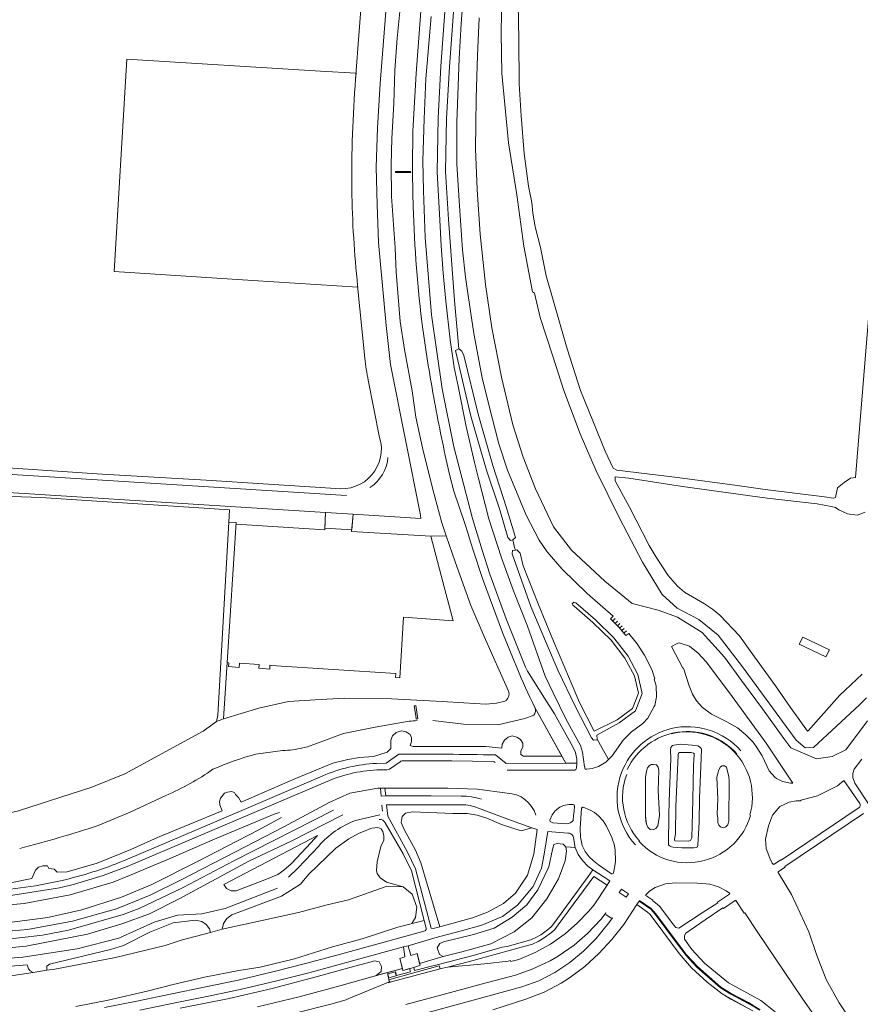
# Model space of a CAD drawing. Header units: metres. Extents: x 209813 to 223847, y 571801 to 587119.
# Tile 402 of 656: x 220965 to 221261, y 578054 to 578401. Entities that reach past the tile are written whole.
import ezdxf

# ---------------------------------------------------------------- set-up
doc = ezdxf.new("R2010")
doc.units = ezdxf.units.M
for name, color, linetype, lineweight in [('B-RO-BV-GELEIDECONSTRUCTIE-G', 8, 'Continuous', 0), ('B-RO-GR-GRAS-GV', 8, 'Continuous', 0), ('B-RO-GR-GROENVOORZIENING-GV', 8, 'Continuous', 0), ('B-RO-GW-TALUD_KRUIN-G', 8, 'Continuous', 0), ('B-RO-KW-KUNSTWERK_STUW-GV', 8, 'Continuous', 0), ('B-RO-OG-TERREIN_CULTUURSCHEIDING-GV', 8, 'Continuous', 0), ('B-RO-OG-WATER_GREPPEL-GV', 8, 'Continuous', 0), ('B-RO-OG-WEG-GV', 8, 'Continuous', 0), ('B-RO-VH-VERHARDING_SIERBESTRATING-GV', 8, 'Continuous', 0), ('B-RO-VH-VERHARDING_STRAATBAKSTEEN-GV', 8, 'Continuous', 0), ('B-RO-VH-VERHARDING_TEGEL-GV', 8, 'Continuous', 0)]:
    doc.layers.add(name, color=color, linetype=linetype, lineweight=lineweight)

msp = doc.modelspace()

# ---------------------------------------------------------------- linework, layer by layer
at = {"layer": 'B-RO-BV-GELEIDECONSTRUCTIE-G', "flags": 128}
for points in [[(221174.927, 578189.578), (221174.197, 578188.846)], [(221175.785, 578188.716), (221175.058, 578187.987)], [(221176.598, 578187.899), (221175.875, 578187.173)], [(221177.432, 578187.003), (221176.669, 578186.343)], [(221178.148, 578186.149), (221177.398, 578185.5)], [(221178.924, 578185.225), (221178.188, 578184.588)]]:
    msp.add_lwpolyline(points, dxfattribs=at)
at = {"layer": 'B-RO-GR-GRAS-GV', "flags": 128}
for points in [[(221140.734, 578406.198), (221141.051, 578393.604), (221141.157, 578378.047), (221141.792, 578366.722), (221142.85, 578353.493), (221144.479, 578341.889), (221145.628, 578336.189), (221145.946, 578332.459), (221146.74, 578327.617), (221148.645, 578320.314), (221150.629, 578310.313), (221158.011, 578284.596), (221162.773, 578269.911), (221171.505, 578248.559), (221174.283, 578242.606), (221175.538, 578241.855), (221196.934, 578239.249), (221217.982, 578236.421), (221227.824, 578235.033), (221248.789, 578232.43), (221251.928, 578231.958), (221252.612, 578232.249), (221253.351, 578235.698), (221255.636, 578237.496), (221257.897, 578239.013), (221259.689, 578239.307), (221268.489, 578347.126)], [(221083.516, 578379.691), (221083.664, 578381.699), (221071.159, 578382.493), (221002.924, 578386.649), (220998.432, 578311.823), (221047.248, 578308.711)], [(221047.248, 578308.711), (221084.274, 578306.299), (221084.227, 578306.768)], [(221263.044, 578227.045), (221260.198, 578226.018), (221256.822, 578226.549), (221253.796, 578227.918), (221252.566, 578228.672), (221251.137, 578229.109), (221246.176, 578230.061), (221228.502, 578232.019), (221198.71, 578236.094), (221179.819, 578239.004), (221174.95, 578239.481), (221174.919, 578238.075), (221180.083, 578228.844), (221186.963, 578215.298), (221189.397, 578211.17), (221193.683, 578204.767), (221196.911, 578200.957), (221199.371, 578198.893), (221206.449, 578194.726), (221209.293, 578192.874), (221211.807, 578190.824), (221218.752, 578183.481), (221222.589, 578178.19), (221231.452, 578165.854), (221236.744, 578158.313), (221242.803, 578149.911), (221242.947, 578150.057), (221253.984, 578162.483), (221261.97, 578169.999)], [(221038.876, 578223.579), (221039.122, 578227.864), (220972.537, 578232.196), (220924.529, 578233.886), (220919.176, 578232.882), (220915.983, 578231.367), (220914.436, 578231.465)], [(221038.256, 578174.09), (221041.457, 578223.415), (221038.876, 578223.579), (221034.94, 578155.595)], [(220909.778, 578221.851), (220905.147, 578142.965), (220904.024, 578124.246), (220906.295, 578123.888), (220911.072, 578122.325), (220924.407, 578120.844), (220944.833, 578119.044), (220951.077, 578118.727), (220964.729, 578121.902), (220990.553, 578130.157), (221002.194, 578134.92), (221029.817, 578149.948), (221034.505, 578153.315), (221034.94, 578155.595)], [(221036.966, 578154.239), (221038.256, 578174.09)]]:
    msp.add_lwpolyline(points, dxfattribs=at)
at = {"layer": 'B-RO-GR-GRAS-GV'}
for points in [[(221082.138, 578340.795, -0.0216458), (221083.516, 578379.691)], [(221034.505, 578153.315, -0.0152714), (221036.966, 578154.239)]]:
    msp.add_lwpolyline(points, format="xyb", dxfattribs=at)
at = {"layer": 'B-RO-GR-GRAS-GV', "flags": 128}
for points in [[(221250.487, 578178.518), (221249.23, 578176.071), (221239.837, 578180.569), (221241.094, 578183.016)], [(221104.014, 578066.71), (221104.31, 578065.612), (221111.243, 578067.41), (221112.661, 578067.673), (221124.973, 578070.884), (221135.174, 578073.768), (221136.907, 578074.059), (221145.294, 578076.369), (221147.064, 578077.215), (221148.746, 578078.201), (221151.637, 578080.286), (221152.511, 578081.148), (221153.699, 578082.63), (221165.428, 578098.668), (221167.082, 578101.087), (221165.356, 578102.41), (221163.547, 578104.21), (221161.974, 578106.42), (221160.914, 578108.956), (221157.639, 578109.109), (221157.879, 578107.637), (221157.321, 578104.244), (221155.042, 578097.902), (221150.897, 578090.83), (221145.589, 578084.096), (221139.403, 578079.163), (221131.213, 578075.044), (221120.962, 578072.215), (221114.368, 578070.551), (221106.071, 578068.075), (221106.225, 578067.462)]]:
    msp.add_lwpolyline(points, close=True, dxfattribs=at)
at = {"layer": 'B-RO-GR-GROENVOORZIENING-GV', "flags": 128}
for points in [[(221137.395, 578164.021), (221128.777, 578183.226), (221124.17, 578194.222), (221118.558, 578209.63), (221115.463, 578218.744), (221110.031, 578218.572), (221115.439, 578198.071), (221117.929, 578188.764), (221100.342, 578190.058), (221099.044, 578168.697), (221097.554, 578168.797), (221097.656, 578170.252), (221053.794, 578173.111), (221053.277, 578173.179), (221053.238, 578171.819), (221049.355, 578172.093), (221049.491, 578173.447), (221042.595, 578173.829), (221042.527, 578172.404), (221038.685, 578172.69), (221038.817, 578174.052)], [(221038.817, 578174.052), (221038.256, 578174.09), (221036.966, 578154.239), (221049.426, 578158.074), (221059.907, 578160.323), (221069.225, 578160.936), (221079.601, 578161.524), (221096.166, 578161.254), (221113.975, 578160.428), (221121.675, 578159.903), (221129.381, 578159.449), (221133.125, 578159.741), (221136.118, 578160.479)], [(221261.841, 578139.999), (221259.2, 578136.548), (221258.687, 578134.98), (221258.682, 578133.642), (221259.411, 578131.604), (221264.512, 578123.948)], [(221223.523, 578051.351), (221215.716, 578055.53), (221212.69, 578057.327), (221207.364, 578061.497), (221201.919, 578066.513), (221197.563, 578071.558), (221188.711, 578083.414), (221187.148, 578085.447), (221186.37, 578086.183), (221182.581, 578088.811), (221178.038, 578081.862), (221173.807, 578076.508), (221169.223, 578071.531), (221164.275, 578067), (221158.825, 578062.969), (221155.961, 578061.099), (221149.934, 578057.976), (221143.534, 578055.517), (221131.823, 578051.755)], [(221100.389, 578048.422), (221130.156, 578056.565), (221142.143, 578059.801), (221148.063, 578062), (221153.728, 578064.837), (221158.944, 578068.415), (221163.836, 578072.429), (221168.27, 578076.861), (221172.762, 578082.441), (221174.024, 578084.136), (221173.741, 578084.051), (221173.47, 578084.137), (221171.833, 578085.214), (221171.627, 578085.483), (221171.611, 578085.7), (221171.703, 578085.924), (221170.091, 578083.695), (221165.195, 578078.642), (221160.512, 578074.48), (221154.88, 578070.598), (221152.038, 578068.945), (221145.783, 578066.095), (221139.806, 578063.956), (221127.81, 578060.749), (221114.346, 578057.106), (221101.263, 578053.627)], [(221061.748, 578050.479), (221074.777, 578053.791), (221080.212, 578055.25), (221081.119, 578055.724), (221094.244, 578061.129), (221095.054, 578061.498), (221095.111, 578061.279), (221096.037, 578061.552), (221095.781, 578061.499), (221095.559, 578061.575), (221095.389, 578061.834), (221095.041, 578062.997), (221094.749, 578064.417), (221097.55, 578065.159), (221097.966, 578063.786), (221102.828, 578065.159), (221102.516, 578066.246), (221100.189, 578065.593), (221100.018, 578066.284), (221089.171, 578063.42), (221077.946, 578060.151), (221063.633, 578056.369), (221048.885, 578052.789)]]:
    msp.add_lwpolyline(points, dxfattribs=at)
at = {"layer": 'B-RO-GR-GROENVOORZIENING-GV'}
msp.add_lwpolyline([(221136.118, 578160.479, 0.3628541), (221137.395, 578164.021)], format="xyb", dxfattribs=at)
at = {"layer": 'B-RO-GR-GROENVOORZIENING-GV', "flags": 128}
msp.add_lwpolyline([(221115.936, 578066.74), (221128.968, 578067.986), (221137.312, 578068.929), (221138.107, 578069.131), (221138.22, 578068.717), (221140.973, 578069.483), (221146.812, 578071.948), (221152.216, 578074.862), (221157.314, 578078.459), (221161.738, 578082.337), (221165.634, 578086.33), (221167.542, 578088.717), (221172.161, 578095.702), (221167.402, 578098.733), (221154.88, 578081.663), (221153.705, 578080.087), (221152.557, 578078.975), (221149.638, 578076.872), (221147.836, 578075.817), (221145.834, 578074.854), (221137.238, 578072.495), (221123.611, 578068.798)], close=True, dxfattribs=at)
at = {"layer": 'B-RO-GW-TALUD_KRUIN-G', "flags": 128}
msp.add_lwpolyline([(221202.295, 578125.76), (221202.014, 578112.35), (221201.475, 578111.381), (221200.83, 578111.169), (221196.022, 578111.323), (221195.834, 578111.653), (221196.199, 578113.876), (221196.302, 578123.339), (221197.177, 578141.529), (221197.285, 578142.191), (221197.625, 578142.41), (221201.716, 578142.347), (221202.525, 578142.197), (221202.777, 578141.967), (221202.827, 578141.524), (221202.527, 578137.927)], close=True, dxfattribs=at)
at = {"layer": 'B-RO-KW-KUNSTWERK_STUW-GV', "flags": 128}
for points in [[(221099.22, 578347.099), (221097.547, 578347.075), (221097.552, 578346.694), (221102.91, 578346.77), (221102.905, 578347.151)], [(221104.688, 578155.461), (221104.873, 578154.188), (221105.389, 578154.263), (221104.707, 578158.966), (221104.191, 578158.891)]]:
    msp.add_lwpolyline(points, close=True, dxfattribs=at)
at = {"layer": 'B-RO-OG-TERREIN_CULTUURSCHEIDING-GV'}
for points in [[(221146.673, 578158.278, -0.2618528), (221146.29, 578155.516)], [(221105.236, 578153.646, 0.0135881), (221102.355, 578153.411)], [(221064.896, 578144.014, -0.0482089), (221057.745, 578143.081)], [(221048.328, 578141.827, 0.0371558), (221033.244, 578136.479)], [(221033.244, 578136.479, -0.0509685), (221016.631, 578127.268)], [(221071.916, 578134.196, -0.0893494), (221090.812, 578138.544)], [(221120.733, 578127.067, -0.0692677), (221127.892, 578125.945)], [(221147.009, 578120.33, 0.323002), (221136.886, 578128.074)], [(221126.77, 578122.805, 0.0962553), (221120.789, 578124.015)], [(220992.745, 578116.639, -0.0148076), (220965.13, 578108.582)], [(221070.51, 578109.442, -0.1261251), (221083.509, 578118.467)], [(221093.891, 578117.599, 0.3160587), (221091.828, 578118.779)], [(221157.813, 578117.234, 0.2243035), (221160.219, 578118.494)], [(220981.203, 578097.599, 0.0401978), (221003.088, 578104.809)], [(221232.527, 578100.505, 0.4061229), (221232.442, 578100.128)], [(220952.965, 578093.477, 0.0439074), (220981.203, 578097.599)]]:
    msp.add_lwpolyline(points, format="xyb", dxfattribs=at)
at = {"layer": 'B-RO-OG-TERREIN_CULTUURSCHEIDING-GV', "flags": 128}
for points in [[(221156.22, 578141.138), (221146.673, 578158.278)], [(221146.29, 578155.516), (221143.13, 578154.372), (221133.605, 578152.121), (221121.471, 578152.437), (221110.777, 578153.651)], [(221102.355, 578153.411), (221090.419, 578151.328), (221079.22, 578149.085), (221066.547, 578144.432), (221064.896, 578144.014)], [(221095.959, 578146.775), (221096.534, 578148.226), (221097.766, 578149.404), (221099.683, 578150.006), (221101.38, 578149.65), (221102.695, 578148.747), (221103.16, 578147.706), (221103.16, 578146.31), (221102.75, 578144.831), (221103.796, 578144.54)], [(221129.453, 578144.54), (221135.002, 578143.93), (221135.163, 578145.394), (221135.968, 578146.757), (221137.312, 578147.825), (221138.691, 578148.239), (221140.345, 578147.86), (221141.655, 578146.963), (221142.482, 578145.722), (221142.482, 578144.447), (221141.724, 578142.827), (221141.724, 578141.724), (221142.635, 578141.138)], [(221037.34, 578128.034), (221038.405, 578128.435), (221039.732, 578128.674), (221040.798, 578128.326), (221041.23, 578127.664), (221042.276, 578126.542), (221043.23, 578124.867), (221062.034, 578133.081), (221075.471, 578138.608), (221080.744, 578139.981), (221084.907, 578140.665), (221089.808, 578141.049), (221094.644, 578142.503), (221095.959, 578143.763)], [(221095.959, 578146.775), (221095.959, 578143.763)], [(221129.453, 578144.54), (221103.796, 578144.54)], [(221057.745, 578143.081), (221048.328, 578141.827)], [(221090.812, 578138.544), (221094.291, 578138.686), (221098.713, 578141.759)], [(221132.776, 578141.56), (221136.578, 578138.577), (221157.62, 578138.624), (221156.22, 578141.138), (221142.635, 578141.138)], [(221003.088, 578104.809), (221032.101, 578117.108), (221071.916, 578134.196)], [(221092.478, 578127.034), (221092.252, 578129.8), (221091.291, 578129.791), (221081.53, 578128.07), (221074.21, 578124.777), (221058.235, 578116.173), (221041.225, 578107.382), (221022.049, 578097.533), (221011.167, 578092.15), (220999.196, 578087.306), (220983.79, 578082.976), (220967.861, 578080.076), (220951.559, 578078.69)], [(221136.886, 578128.074), (221126.519, 578129.512), (221115.962, 578129.881), (221099.402, 578129.864), (221093.849, 578129.814), (221094.134, 578127.139), (221110.146, 578127.194), (221120.733, 578127.067)], [(221037.34, 578128.034), (221035.838, 578126.325), (221035.533, 578124.976), (221035.668, 578123.919), (221036.518, 578121.852), (221013.688, 578112.47), (221004.259, 578108.252), (220992.485, 578103.46), (220981.915, 578100.326), (220978.347, 578100.265), (220977.315, 578101.297), (220975.397, 578101.521), (220974.897, 578102.483), (220973.252, 578102.483), (220971.759, 578101.956), (220970.722, 578100.902), (220969.41, 578098.015), (220961.871, 578096.436)], [(221016.631, 578127.268), (221004.114, 578121.393), (220992.745, 578116.639)], [(221092.989, 578121.766), (221092.708, 578123.906)], [(221120.789, 578124.015), (221109.464, 578123.929), (221094.346, 578124.023)], [(221094.346, 578124.023), (221094.844, 578119.938), (221101.758, 578107.313), (221104.555, 578101.417), (221110.081, 578080.533), (221110.823, 578080.352), (221113.212, 578080.991)], [(221100.612, 578115.296), (221099.505, 578117.702), (221099.963, 578119.803), (221101.109, 578121.025), (221103.553, 578121.445), (221117.764, 578120.86), (221122.77, 578120.86), (221126.319, 578120.345), (221129.808, 578119.283), (221134.938, 578117.052), (221141.845, 578114.831), (221145.567, 578115.821), (221137.131, 578118.859), (221126.77, 578122.805)], [(221160.219, 578118.494), (221160.301, 578120.365), (221160.471, 578121.598), (221160.598, 578123.545), (221160.543, 578123.816), (221160.371, 578124.004), (221160.101, 578124.112), (221158.624, 578124.1), (221156.743, 578123.729), (221155.444, 578123.099), (221153.826, 578121.871), (221152.747, 578120.434), (221151.928, 578118.609), (221152.084, 578118.059), (221152.983, 578117.651), (221157.813, 578117.234)], [(220917.997, 578087.407), (220917.966, 578081.223), (220918.611, 578081.2), (220934.59, 578081.448), (220949.779, 578081.759), (220961.584, 578082.474), (220975.106, 578084.276), (220987.003, 578086.985), (221001.065, 578091.432), (221011.721, 578095.927), (221027.812, 578104.006), (221049.142, 578115.016), (221057.45, 578119.557)], [(221056.704, 578121.298), (221054.812, 578120.647), (221033.203, 578111.596), (221018.417, 578105.167), (221003.837, 578099.048), (220998.018, 578096.776), (220982.921, 578092.294), (220966.681, 578089.163), (220952.665, 578087.883), (220938.019, 578087.636), (220923.006, 578087.427), (220917.997, 578087.407)], [(221078.986, 578120.472), (221060.81, 578111.221), (221045.899, 578104.125), (221021.297, 578090.865), (221010.886, 578085.62), (221001.147, 578082.003), (220989.015, 578078.431), (220967.402, 578074.222), (220958.983, 578073.38), (220938.875, 578072.708), (220918.163, 578072.703), (220918.633, 578067.236)], [(220956.86, 578076.167), (220973.162, 578078.096), (220982.337, 578079.863), (221001.559, 578085.285), (221007.291, 578087.447), (221022.767, 578094.825), (221040.628, 578104.276), (221075.692, 578122.125)], [(221083.509, 578118.467), (221092.064, 578120.43)], [(221262.503, 578120.853), (221234.783, 578102.219), (221234.904, 578102.03), (221232.527, 578100.505)], [(221107.664, 578083.264), (221103.148, 578100.715), (221100.243, 578106.728), (221093.891, 578117.599)], [(221100.612, 578115.296), (221104.66, 578108.04), (221106.532, 578103.533), (221113.212, 578080.991), (221124.65, 578084.135), (221130.001, 578086.191), (221135.633, 578089.18), (221139.855, 578092.849), (221144.052, 578099.135), (221146.306, 578106.561), (221147.54, 578115.275), (221145.567, 578115.821)], [(221038.068, 578094.49), (221037.121, 578095.891), (221070.119, 578113.11), (221067.745, 578110.587)], [(221059.819, 578098.441), (221063.156, 578101.667), (221070.51, 578109.442)], [(221064.421, 578107.055), (221067.745, 578110.587)], [(221064.421, 578107.055), (221060.82, 578103.229)], [(221058.242, 578100.891), (221060.82, 578103.229)], [(221038.068, 578094.49), (221039.691, 578093.663), (221041.406, 578093.663), (221052.135, 578097.752), (221056.15, 578099.456)], [(221058.242, 578100.891), (221056.15, 578099.456)], [(221232.442, 578100.128), (221237.093, 578092.318), (221243.273, 578079.243), (221245.897, 578071.289), (221249.363, 578062.392), (221253.919, 578054.223), (221259.364, 578046.044)], [(221100.308, 578095.071), (221103.451, 578092.49), (221105.129, 578087.965), (221104.557, 578084.296), (221103.262, 578082.123)], [(221056.027, 578094.582), (221037.494, 578087.466), (221029.309, 578085.579), (221020.8, 578085.058), (221012.567, 578082.611), (221000.067, 578076.95), (220985.345, 578073.244), (220966.286, 578070.311), (220943.379, 578068.58), (220929.285, 578066.226), (220920.488, 578064.813), (220892.126, 578058.107), (220871.022, 578051.157), (220856.179, 578044.32), (220848.975, 578039.616), (220832.194, 578024.036)], [(221245.18, 578049.676), (221240.888, 578055.806), (221225.296, 578078.953), (221220.637, 578085.926), (221220.449, 578085.802), (221217.489, 578090.235), (221217.233, 578090.255), (221213.098, 578087.472), (221212.971, 578087.658), (221206.661, 578083.456), (221199.929, 578078.806), (221199.433, 578077.969), (221199.368, 578076.681), (221201.998, 578072.951), (221206.412, 578068.216), (221214.965, 578061.254), (221222.906, 578056.96), (221226.315, 578055.009), (221231.367, 578051.063)], [(220995.032, 578052.53), (221006.439, 578054.807), (221018.776, 578057.41), (221030.183, 578059.675), (221042.086, 578062.229), (221054.795, 578065.23), (221066.296, 578068.236), (221078.193, 578071.399), (221096.955, 578076.476), (221107.971, 578079.571), (221108.321, 578080.067), (221108.374, 578080.52), (221107.664, 578083.264), (221098.414, 578080.859), (221085.875, 578076.735), (221075.418, 578073.958), (221061.946, 578069.667), (221049.838, 578066.732), (221042.387, 578065.58), (221030.287, 578063.198), (221019.205, 578060.685), (221010.548, 578058.44), (220996.273, 578055.192), (220984.928, 578052.942)], [(221032.387, 578079.038), (221036.437, 578080.141)], [(220906.159, 578049.441), (220918.993, 578053.736), (220930.66, 578056.433), (220941.062, 578059.313), (220951.156, 578061.31), (220962.781, 578063.878), (220969.826, 578064.944), (220968.847, 578065.459), (220968.239, 578066.2), (220967.745, 578067.606), (220938.956, 578065.223), (220931.167, 578063.925), (220900.119, 578057.471), (220890.582, 578054.784), (220891.263, 578052.368)], [(220969.826, 578064.944), (220974.706, 578065.683)]]:
    msp.add_lwpolyline(points, dxfattribs=at)
for points in [[(221233.459, 578104.458), (221261.003, 578122.997), (221261.137, 578123.154), (221261.248, 578123.348), (221261.319, 578123.56), (221261.347, 578123.782), (221261.331, 578124.005), (221261.272, 578124.221), (221261.169, 578124.419), (221255.602, 578132.506), (221253.379, 578130.692), (221246.312, 578127.1), (221240.447, 578125.589), (221240.452, 578125.364), (221238.771, 578125.328), (221236.31, 578124.854), (221232.994, 578123.365), (221230.361, 578120.315), (221228.968, 578116.593), (221227.929, 578111.88), (221228.192, 578108.638), (221229.499, 578105.186), (221230.315, 578103.466), (221230.525, 578103.126), (221230.748, 578103), (221231.026, 578103.06), (221233.332, 578104.643)], [(221173.953, 578111.969), (221173.859, 578112.253), (221171.911, 578116.426), (221170.69, 578118.343), (221169.159, 578120.066), (221167.672, 578121.234), (221165.974, 578122.207), (221163.751, 578123.089), (221163.457, 578123.096), (221163.183, 578122.938), (221163.088, 578122.757), (221162.639, 578115.626), (221162.766, 578112.587), (221163.372, 578109.665), (221164.419, 578107.562), (221165.798, 578105.678), (221167.376, 578104.179), (221169.081, 578102.83), (221173.703, 578099.685), (221174.025, 578099.662), (221174.224, 578099.778), (221174.382, 578100.002), (221174.77, 578101.757), (221175.058, 578103.966), (221174.953, 578108.074), (221174.567, 578110.105)], [(221100.308, 578095.071), (221094.444, 578096.708), (221092.12, 578098.259), (221091.155, 578099.744), (221090.87, 578100.808), (221091.107, 578103.931), (221092.446, 578109.288), (221093.458, 578111.564), (221093.458, 578113.059), (221093.136, 578114.53), (221092.515, 578115.496), (221091.343, 578115.978), (221089.274, 578115.725), (221084.706, 578114.01), (221081.089, 578112.042), (221076.547, 578108.655), (221066.912, 578099.42), (221064.121, 578096.009), (221057.447, 578091.803), (221039.894, 578085.243), (221038.089, 578083.948), (221036.924, 578082.163), (221036.437, 578080.141), (221050.034, 578083.097), (221063.429, 578086.069), (221073.45, 578088.714), (221081.028, 578090.55), (221094.262, 578095.219)], [(221188.123, 578090.226), (221189.806, 578088.973), (221190.662, 578088.177), (221195.504, 578081.679), (221196.407, 578080.711), (221197.422, 578080.57), (221205.64, 578085.915), (221211.154, 578089.45), (221211.03, 578089.638), (221215.245, 578092.447), (221215.328, 578092.686), (221215.282, 578092.841), (221214.097, 578093.666), (221211.401, 578095.099), (221208.293, 578096.052), (221203.945, 578096.4), (221196.196, 578096.467), (221192.678, 578096.174), (221189.079, 578094.799), (221187.086, 578093.527), (221185.743, 578092.304), (221185.76, 578092.068), (221188.245, 578090.415)], [(220974.706, 578065.683), (220977.568, 578066.116), (220998.886, 578070.188), (221016.349, 578074.359), (221022.067, 578076.229), (221032.387, 578079.038), (221031.993, 578080.326), (221030.867, 578081.806), (221029.323, 578082.803), (221027.098, 578083.286), (221019.235, 578082.438), (221011.043, 578079.065), (221001.677, 578074.446), (220997.083, 578072.97), (220975.668, 578067.878), (220974.706, 578067.071)]]:
    msp.add_lwpolyline(points, close=True, dxfattribs=at)
at = {"layer": 'B-RO-OG-WATER_GREPPEL-GV', "flags": 128}
msp.add_lwpolyline([(221190.56, 578120.257), (221190.13, 578128.993), (221190.366, 578136.099), (221190.159, 578137.216), (221189.546, 578138.014), (221188.31, 578138.221), (221187.714, 578138.117), (221186.997, 578137.737), (221186.409, 578137.012), (221186.042, 578135.789), (221185.71, 578133.557), (221185.635, 578120.317), (221185.83, 578118.144), (221186.002, 578117.158), (221186.461, 578116.087), (221187.261, 578115.322), (221188.307, 578115.169), (221189.327, 578115.569), (221190.033, 578116.537)], close=True, dxfattribs=at)
at = {"layer": 'B-RO-OG-WEG-GV', "flags": 128}
for points in [[(221099.517, 578472.065), (221092.161, 578378.164), (221091.262, 578362.532), (221090.787, 578348.589), (221091.06, 578335.506), (221091.582, 578322.094), (221094.289, 578292.856), (221095.749, 578279.092), (221106.388, 578225.996), (221106.501, 578224.814), (221082.597, 578226.327), (221082.105, 578220.295), (221110.031, 578218.572), (221115.463, 578218.744), (221113.929, 578223.262), (221110.546, 578235.572), (221107.023, 578249.735), (221104.78, 578260.527), (221103.385, 578269.817), (221100.687, 578284.417), (221099.264, 578294.266), (221097.826, 578311.597), (221097.452, 578320.219), (221096.171, 578338.299), (221096.022, 578349.394), (221096.273, 578358.745), (221096.977, 578371.065), (221097.325, 578382.831), (221098.135, 578394.04), (221100.147, 578414.195)], [(221104.699, 578471.011), (221111.384, 578470.6), (221111.252, 578467.916), (221104.808, 578381.675), (221103.729, 578361.324)], [(221116.18, 578419.486), (221113.573, 578384.178), (221112.566, 578365.841), (221112.203, 578347.027), (221113.221, 578329.967), (221113.633, 578320.927), (221114.334, 578311.297), (221115.327, 578301.397), (221116.829, 578287.827), (221118.265, 578278.022), (221119.62, 578271.492), (221122.452, 578257.316), (221125.441, 578244.577), (221126.807, 578238.997), (221130.477, 578224.733), (221134.872, 578210.935), (221139.16, 578199.352), (221144.039, 578186.888), (221150.361, 578169.266), (221153.084, 578163.424), (221157.752, 578154.006), (221162.778, 578144.845), (221163.501, 578142.532), (221164.134, 578137.344), (221164.317, 578137.345), (221164.273, 578136.799), (221164.379, 578136.561), (221164.577, 578136.508), (221165.045, 578136.504), (221166.844, 578136.754), (221169.046, 578137.414), (221171.738, 578139.008), (221172.645, 578139.963), (221168.577, 578147.133), (221168.584, 578146.867), (221167.351, 578146.737), (221166.581, 578147.525), (221160.915, 578158.677), (221154.893, 578171.153), (221150.761, 578180.786), (221145.278, 578193.84), (221138.64, 578212.45), (221138.847, 578213.538), (221139.893, 578213.739), (221139.552, 578214.652), (221138.912, 578217.319), (221138.049, 578217.085), (221137.165, 578218.19), (221134.301, 578227.889), (221129.607, 578241.826), (221124.101, 578260.875), (221118.72, 578284.058), (221119.807, 578284.588)], [(221119.193, 578419.548), (221116.568, 578384.003), (221115.564, 578365.73), (221115.204, 578347.097), (221116.216, 578330.146), (221118.314, 578301.677), (221119.863, 578284.615), (221120.941, 578283.806), (221121.599, 578282.224), (221126.67, 578261.628), (221131.868, 578243.525), (221136.652, 578228.66), (221139.872, 578218.095), (221138.912, 578217.319)], [(221172.645, 578139.963), (221173.886, 578141.271), (221177.792, 578146.729), (221180.776, 578149.647), (221184.756, 578152.671), (221186.524, 578154.481), (221188.714, 578158.56), (221188.902, 578159.008), (221189.54, 578162.059), (221189.381, 578165.869), (221188.756, 578168.273), (221188.998, 578168.382), (221187.858, 578171.654), (221185.35, 578176.734), (221182.735, 578180.745), (221179.824, 578184.385), (221178.786, 578183.667), (221176.323, 578186.514), (221173.378, 578189.452), (221174.262, 578190.46), (221165.134, 578198.399), (221156.28, 578206.955), (221150.988, 578213.16), (221148.196, 578217.205), (221143.659, 578225.973), (221137.022, 578241.91), (221134.031, 578251.192), (221130.54, 578264.391), (221128.145, 578274.369), (221125.192, 578290.025), (221123.124, 578303.422), (221122.289, 578309.898), (221121.207, 578319.562), (221120.071, 578335.037), (221119.228, 578349.736), (221119.206, 578364.436), (221119.943, 578386.863), (221120.688, 578399.107), (221121.645, 578411.905)], [(221263.595, 578161.662), (221261.036, 578159.199), (221244.834, 578144.135), (221241.884, 578144.056), (221238.723, 578146.705), (221219.85, 578172.606), (221211.306, 578183.761), (221204.435, 578189.231), (221196.849, 578193.31), (221191.544, 578198.082), (221184.627, 578209.505), (221176.515, 578224.955), (221168.265, 578241.628), (221162.669, 578254.735), (221156.897, 578269.985), (221152.897, 578282.342), (221148.531, 578295.649), (221146.567, 578304.282), (221145.88, 578304.759), (221142.842, 578320.826), (221140.313, 578338.882), (221137.391, 578357.154), (221135.016, 578381.718), (221134.821, 578395.678), (221135.014, 578410.705)], [(221161.436, 578138.633), (221161.51, 578140.084), (221160.961, 578142.422), (221160.086, 578144.423), (221153.633, 578155.969), (221150.12, 578161.586), (221144.083, 578171.076), (221143.375, 578172.436), (221136.527, 578189.527), (221130.84, 578205.181), (221128.14, 578213.668), (221124.685, 578224.841), (221121.588, 578236.571), (221118.175, 578250.094), (221113.977, 578270.513), (221110.263, 578296.643), (221107.995, 578323.813), (221107.474, 578340.271), (221107.242, 578350.821), (221107.629, 578365.651), (221108.28, 578379.708), (221110.087, 578401.668)], [(221127.056, 578401.291), (221126.444, 578387.93), (221125.979, 578373.031), (221125.887, 578363.665), (221125.802, 578355.094), (221126.296, 578340.755), (221127.377, 578324.968), (221129.3, 578307.288), (221131.485, 578292.039), (221134.884, 578274.615), (221138.902, 578257.848), (221142.502, 578246.509), (221146.912, 578235.315), (221153.277, 578221.905), (221159.569, 578213.728), (221171.355, 578202.745), (221180.936, 578194.887), (221190.108, 578192.509), (221196.922, 578190.041), (221205.61, 578184.683), (221213.461, 578176.048), (221219.53, 578167.795), (221226.861, 578157.758), (221234.375, 578147.381), (221236.917, 578144.053), (221245.956, 578140.222), (221251.491, 578140.972), (221256.311, 578143.339), (221263.903, 578153.504)], [(221116.464, 578240.848), (221118.067, 578234.436), (221122.009, 578223.054)], [(220914.436, 578231.465), (220915.983, 578231.367), (220919.176, 578232.882), (220924.529, 578233.886), (220972.537, 578232.196), (221039.122, 578227.864), (221038.856, 578223.58), (221041.457, 578223.415), (221041.423, 578222.889), (221072.617, 578220.899), (221072.921, 578226.939), (220923.756, 578236.371), (220923.618, 578234.701)], [(221139.893, 578213.739), (221140.373, 578213.832), (221141.495, 578212.669), (221142.557, 578208.113), (221147.785, 578194.801), (221153.221, 578181.608), (221157.217, 578172.211), (221162.435, 578160.008), (221167.591, 578149.876), (221175.648, 578153.911), (221181.038, 578157.852), (221183.176, 578163.334), (221181.738, 578169.367), (221178.426, 578175.66), (221173.59, 578181.93), (221167.124, 578188.152), (221160.497, 578194.017), (221160.074, 578194.301), (221159.859, 578194.795), (221160.392, 578195.331), (221161.161, 578195.171), (221168.006, 578189.107), (221174.561, 578182.8), (221179.524, 578176.365), (221182.964, 578169.828), (221184.535, 578163.241), (221182.111, 578157.026), (221176.338, 578152.805), (221168.541, 578148.469), (221168.577, 578147.133)], [(221146.673, 578158.278), (221157.62, 578138.624), (221161.436, 578138.633)], [(221194.537, 578140.224), (221194.528, 578143.374), (221194.588, 578144.108), (221194.907, 578144.655)], [(221204.701, 578144.426), (221204.097, 578144.734), (221202.067, 578145.033), (221197.988, 578145.316), (221195.625, 578145.009), (221195.165, 578144.9), (221194.907, 578144.655)], [(221204.701, 578144.426), (221205.082, 578144.085), (221205.323, 578143.777)], [(221205.417, 578143.471), (221205.092, 578134.629), (221204.749, 578126.306)], [(221205.417, 578143.471), (221205.323, 578143.777)], [(221194.537, 578140.224), (221194.127, 578128.708)], [(221195.834, 578111.653), (221196.199, 578113.876), (221196.302, 578123.339), (221197.177, 578141.529)], [(221197.625, 578142.41), (221197.285, 578142.191), (221197.177, 578141.529)], [(221197.625, 578142.41), (221201.716, 578142.347)], [(221202.525, 578142.197), (221201.716, 578142.347)], [(221202.525, 578142.197), (221202.777, 578141.967)], [(221202.527, 578137.927), (221202.827, 578141.524), (221202.777, 578141.967)], [(221202.527, 578137.927), (221202.295, 578125.76), (221202.014, 578112.35)], [(221194.001, 578109.662), (221193.775, 578109.898), (221193.895, 578120.85), (221194.127, 578128.708)], [(221204.145, 578109.708), (221204.523, 578117.723), (221204.749, 578126.306)], [(221158.3, 578114.035), (221151.251, 578114.623), (221150.009, 578106.618), (221148.997, 578101.7), (221146.079, 578095.231), (221140.613, 578088.661), (221135.249, 578084.621), (221128.02, 578081.614), (221120.355, 578079.439), (221111.454, 578077.123), (221102.02, 578074.337), (221102.938, 578070.907), (221105.187, 578071.578), (221106.071, 578068.075), (221114.368, 578070.551), (221113.061, 578071.206), (221112.215, 578073.588), (221113.135, 578075.139), (221114.53, 578075.667), (221125.095, 578078.317), (221132.317, 578080.535), (221138.667, 578084.392), (221143.812, 578088.717), (221147.696, 578094.061), (221151.629, 578102.101), (221152.838, 578108.284), (221153.416, 578109.963), (221154.558, 578110.397), (221156.614, 578110.095), (221157.639, 578109.109)], [(221157.639, 578109.109), (221160.914, 578108.956), (221160.26, 578112.347), (221160.213, 578112.881)], [(221200.83, 578111.169), (221201.475, 578111.381), (221202.014, 578112.35)], [(221194.001, 578109.662), (221194.383, 578109.344)], [(221202.701, 578108.827), (221198.418, 578108.787), (221195.36, 578109.065), (221194.785, 578109.165), (221194.383, 578109.344)], [(221195.834, 578111.653), (221196.022, 578111.323)], [(221200.83, 578111.169), (221196.022, 578111.323)], [(221202.701, 578108.827), (221203.474, 578108.914)], [(221204.145, 578109.708), (221203.938, 578109.154), (221203.474, 578108.914)], [(221226.036, 578051.773), (221221.964, 578054.275), (221215.876, 578057.468), (221212.265, 578059.73), (221203.963, 578066.968), (221200.161, 578071.071), (221196.789, 578075.43), (221189.253, 578085.543), (221187.652, 578087.393), (221183.507, 578090.247), (221183.38, 578090.05), (221187.501, 578087.224), (221189.077, 578085.402), (221196.61, 578075.294), (221200.336, 578070.515), (221203.805, 578066.808), (221212.132, 578059.548), (221215.764, 578057.273), (221224.393, 578052.593)], [(221021.722, 578052.274), (221038.942, 578055.751), (221054.083, 578059.289), (221069.66, 578063.385), (221081.896, 578066.799), (221090.25, 578068.997), (221091.857, 578068.657), (221092.589, 578067.05), (221092.567, 578065.243), (221090.77, 578063.786), (221100.018, 578066.284), (221099.133, 578069.868), (221100.876, 578070.44), (221100.405, 578073.931), (221066.978, 578064.802), (221055.734, 578061.933), (221042.798, 578058.856), (221031.085, 578056.395), (221019.335, 578054.031), (221007.419, 578051.575)]]:
    msp.add_lwpolyline(points, dxfattribs=at)
at = {"layer": 'B-RO-OG-WEG-GV'}
for points in [[(221103.729, 578361.324, 0.0078153), (221103.575, 578346.999)], [(221103.575, 578346.999, 0.00668), (221103.797, 578334.733)], [(221103.797, 578334.733, 0.0233551), (221107.158, 578291.611)], [(221107.158, 578291.611, 0.0103201), (221111.341, 578265.904)], [(221111.341, 578265.904, 0.0101761), (221116.464, 578240.848)], [(221122.009, 578223.054, 0.0267744), (221140.421, 578172.096)], [(221140.421, 578172.096, 0.0169379), (221146.673, 578158.278)], [(221222.424, 578120.311, 0.5788883), (221194.772, 578148.982)], [(221179.041, 578134.661, 0.2825426), (221183.541, 578111.273)], [(221160.213, 578112.881, 0.2560062), (221158.3, 578114.035)]]:
    msp.add_lwpolyline(points, format="xyb", dxfattribs=at)
at = {"layer": 'B-RO-OG-WEG-GV', "flags": 128}
for points in [[(221237.562, 578131.582), (221228.184, 578145.714), (221215.298, 578163.448), (221207.029, 578174.36), (221204.182, 578177.394), (221201.169, 578179.823), (221197.55, 578181.028), (221196.569, 578180.733), (221194.851, 578179.695), (221198.844, 578172.065), (221199.021, 578172.139), (221201.037, 578165.838), (221202.223, 578162.927), (221203.678, 578160.632), (221205.731, 578158.238), (221208.894, 578155.862), (221214.319, 578153.198), (221218.041, 578151.106), (221221.07, 578148.577), (221223.549, 578146.003), (221224.932, 578144.175), (221226.792, 578141.187), (221229.287, 578135.949), (221231.241, 578133.744), (221231.824, 578133.192), (221233.958, 578132.181), (221236.723, 578131.562)], [(221190.13, 578128.993), (221190.56, 578120.257), (221190.033, 578116.537), (221189.327, 578115.569), (221188.307, 578115.169), (221187.261, 578115.322), (221186.461, 578116.087), (221186.002, 578117.158), (221185.744, 578118.929), (221185.635, 578120.317), (221185.71, 578133.557), (221186.042, 578135.789), (221186.409, 578137.012), (221186.997, 578137.737), (221187.714, 578138.117), (221188.31, 578138.221), (221189.546, 578138.014), (221190.159, 578137.216), (221190.366, 578136.099)], [(221215.035, 578118.324), (221214.68, 578116.974), (221213.933, 578116.192), (221213.151, 578115.873), (221212.087, 578116.177), (221211.486, 578116.822), (221211.13, 578117.778), (221211.108, 578119.179), (221210.974, 578120.67), (221211.119, 578126.113), (221210.814, 578133.644), (221211.105, 578135.076), (221211.464, 578136.33), (221212.069, 578137.315), (221212.718, 578137.74), (221213.547, 578137.673), (221214.152, 578137.203), (221215.048, 578133.868), (221215.203, 578132.415)]]:
    msp.add_lwpolyline(points, close=True, dxfattribs=at)
at = {"layer": 'B-RO-VH-VERHARDING_SIERBESTRATING-GV'}
for points in [[(221194.754, 578150.848, 0.2477343), (221177.225, 578135.301)], [(221219.289, 578143.028, 0.2751123), (221194.754, 578150.848)], [(221177.225, 578135.301, 0.2824888), (221182.119, 578109.849)], [(221222.647, 578120.247, -0.2682807), (221206.355, 578104.36)], [(221206.355, 578104.36, -0.283099), (221183.37, 578111.117)]]:
    msp.add_lwpolyline(points, format="xyb", dxfattribs=at)
msp.add_arc((221200.384, 578126.401), 23.387, 41.57877, 154.6986, dxfattribs=at)
at = {"layer": 'B-RO-VH-VERHARDING_STRAATBAKSTEEN-GV', "flags": 128}
msp.add_lwpolyline([(221082.597, 578226.327), (221072.921, 578226.939), (221072.644, 578221.441), (221082.15, 578220.843)], close=True, dxfattribs=at)
at = {"layer": 'B-RO-VH-VERHARDING_TEGEL-GV', "flags": 128}
for points in [[(221089.58, 578458.525), (221086.011, 578413.608), (221083.516, 578379.691)], [(221084.227, 578306.768), (221086.771, 578281.298)], [(221087.984, 578273.548), (221091.979, 578253.392)], [(221076.575, 578235.428), (221030.828, 578238.326), (220994.172, 578240.514), (220948.595, 578243.48), (220926.175, 578244.889), (220924.178, 578245.032)], [(220921.212, 578242.965), (221080.303, 578232.909)], [(221161.344, 578136.827), (221161.436, 578138.633), (221136.578, 578138.577), (221132.776, 578141.56)], [(221094.592, 578136.302), (221095.397, 578136.515), (221099.205, 578139.115)], [(221099.85, 578139.494), (221117.429, 578139.439), (221131.941, 578139.174)], [(220914.328, 578090.516), (220947.866, 578091.138), (220960.509, 578091.798), (220979.122, 578094.696), (220984.469, 578096.058), (220994.51, 578099.086), (221002.957, 578102.207), (221075.937, 578133.241)], [(221136.914, 578136.177), (221160.762, 578136.207)], [(221113.25, 578066.141), (221113.608, 578066.291), (221115.936, 578066.74), (221123.611, 578068.798), (221137.238, 578072.495), (221145.834, 578074.854), (221147.836, 578075.817), (221149.638, 578076.872), (221152.557, 578078.975), (221153.705, 578080.087), (221154.88, 578081.663), (221167.402, 578098.733), (221172.161, 578095.702), (221173.108, 578097.133), (221167.082, 578101.087), (221165.428, 578098.668), (221153.699, 578082.63), (221152.511, 578081.148), (221151.637, 578080.286), (221148.746, 578078.201), (221147.064, 578077.215), (221145.294, 578076.369), (221136.907, 578074.059), (221135.174, 578073.768), (221124.973, 578070.884), (221112.661, 578067.673), (221111.243, 578067.41), (221104.31, 578065.612), (221104.014, 578066.71)], [(221225.903, 578051.591), (221221.855, 578054.078), (221215.764, 578057.273), (221212.132, 578059.548), (221203.805, 578066.808), (221199.986, 578070.929), (221196.61, 578075.294), (221189.077, 578085.402), (221187.501, 578087.224), (221183.38, 578090.05), (221182.581, 578088.811), (221186.37, 578086.183), (221187.148, 578085.447), (221188.711, 578083.414), (221197.563, 578071.558), (221201.919, 578066.513), (221207.364, 578061.497), (221212.69, 578057.327), (221220.867, 578052.839)], [(221102.516, 578066.246), (221102.828, 578065.159), (221097.966, 578063.786), (221097.55, 578065.159), (221094.749, 578064.417), (221095.041, 578062.997), (221095.229, 578062.358)]]:
    msp.add_lwpolyline(points, dxfattribs=at)
at = {"layer": 'B-RO-VH-VERHARDING_TEGEL-GV'}
for points in [[(221082.138, 578340.795, 0.0209562), (221084.227, 578306.768)], [(221086.771, 578281.298, 0.0269931), (221087.984, 578273.548)], [(221091.979, 578253.392, -0.5491447), (221076.575, 578235.428)], [(221088.574, 578235.804, 0.2364548), (221094.904, 578246.369)], [(221132.776, 578141.56, 0.0066641), (221098.713, 578141.759)], [(221099.205, 578139.115, -0.2356492), (221099.85, 578139.494)], [(221131.941, 578139.174, -0.2368176), (221132.64, 578138.878)], [(221160.762, 578136.207, 0.3660072), (221161.344, 578136.827)], [(221075.937, 578133.241, -0.0933376), (221094.592, 578136.302)]]:
    msp.add_lwpolyline(points, format="xyb", dxfattribs=at)
at = {"layer": 'B-RO-VH-VERHARDING_TEGEL-GV', "flags": 128}
for points in [[(221093.849, 578129.814), (221092.252, 578129.8), (221092.478, 578127.034), (221094.134, 578127.139)], [(221176.4, 578093.044), (221178.882, 578091.41), (221179.72, 578092.662), (221177.239, 578094.294)], [(221102.02, 578074.337), (221100.405, 578073.931), (221100.876, 578070.44), (221099.133, 578069.868), (221100.189, 578065.593), (221104.014, 578066.71), (221106.225, 578067.462), (221105.187, 578071.578), (221102.938, 578070.907)], [(221113.25, 578066.141), (221112.995, 578067.192), (221103.536, 578064.627), (221095.229, 578062.358), (221095.389, 578061.834), (221095.559, 578061.575), (221095.781, 578061.499), (221096.037, 578061.552)], [(221095.178, 578063.035), (221094.821, 578064.399), (221097.484, 578065.091), (221097.841, 578063.727)]]:
    msp.add_lwpolyline(points, close=True, dxfattribs=at)

doc.saveas('drawing.dxf')
